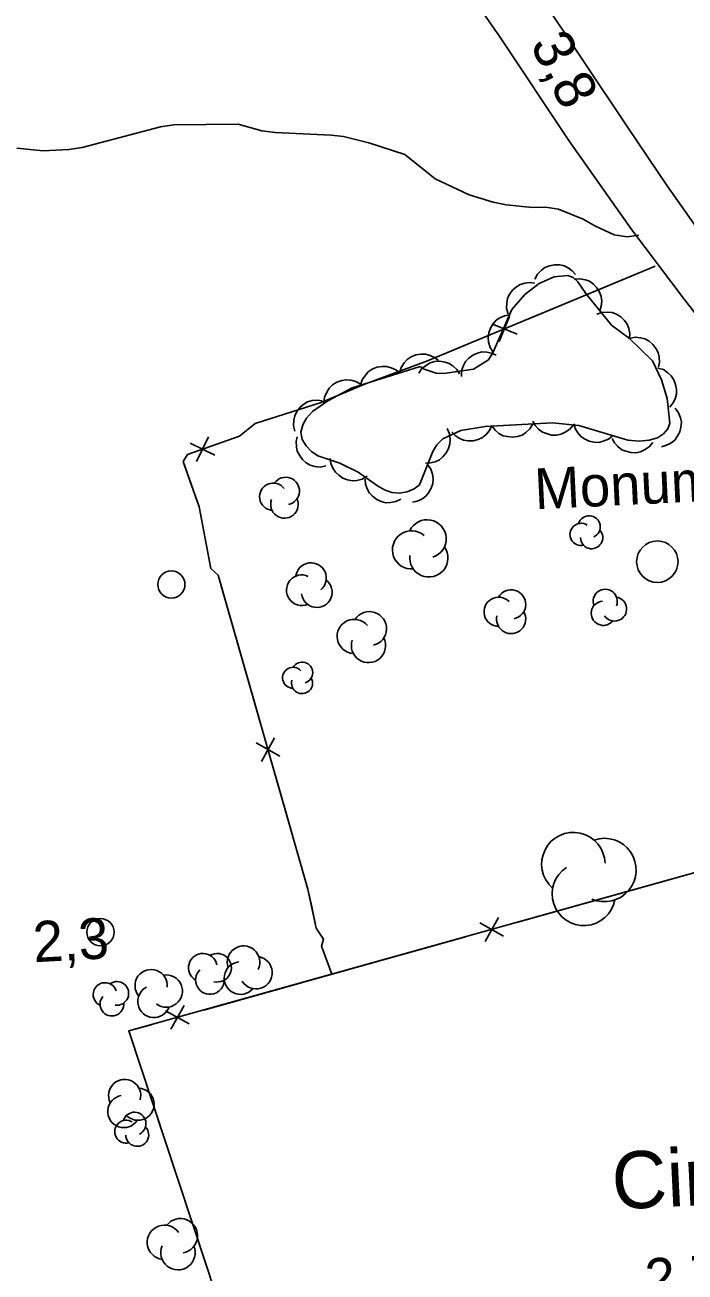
# Model space of a CAD drawing. Extents: x 336540 to 340074, y 5572036 to 5573747.
# Drawn here: x 338737.5 to 338786, y 5572665.2 to 5572757 of the extents above; entities that cross this region are included whole.
import ezdxf

# ---------------------------------------------------------------- set-up
doc = ezdxf.new("R2010")
doc.units = 0
for name, color, linetype in [('Niveau 19', 7, 'Continuous'), ('Niveau 2', 7, 'Continuous'), ('Niveau 3', 7, 'Continuous'), ('Niveau 36', 7, 'Continuous'), ('Niveau 37', 7, 'Continuous'), ('Niveau 39', 7, 'Continuous'), ('Niveau 44', 7, 'Continuous'), ('Niveau 52', 7, 'Continuous')]:
    doc.layers.add(name, color=color, linetype=linetype)

msp = doc.modelspace()

# ---------------------------------------------------------------- linework, layer by layer
at = {"layer": 'Niveau 19'}
for points in [[(338761.86, 5572785.46), (338761.9, 5572782.75), (338762.24, 5572781.36), (338762.79, 5572780.05), (338764.87, 5572775.67), (338766.99, 5572771.79), (338771.96, 5572764.16), (338781.79, 5572749.4), (338784.69, 5572745.11), (338788.91, 5572739.12), (338791.08, 5572736.37), (338792.93, 5572734.18), (338800.63, 5572725.44), (338805.23, 5572720.4), (338808.51, 5572717.04), (338811.82, 5572713.94), (338814.6, 5572711.48), (338819.02, 5572707.92), (338821.91, 5572705.38), (338823.05, 5572703.96), (338824.6, 5572701.46)], [(338820.48, 5572699.74), (338818.9, 5572702.36), (338817.79, 5572703.63), (338814.7, 5572706.35), (338805.82, 5572713.83), (338804.05, 5572715.41), (338802.66, 5572716.75), (338800.15, 5572719.38), (338796.67, 5572723.34), (338790.83, 5572730.51), (338785.94, 5572736.78), (338782.09, 5572741.88), (338777.52, 5572748.38), (338772.39, 5572756.07), (338767.33, 5572763.37), (338762.53, 5572770.06), (338759.73, 5572773.65), (338757.46, 5572776.41), (338756.47, 5572777.3), (338754.58, 5572778.35), (338753.9, 5572778.53), (338752.98, 5572778.62)]]:
    msp.add_lwpolyline(points, dxfattribs=at)
at = {"layer": 'Niveau 2'}
msp.add_lwpolyline([(338782.61, 5572741.49), (338781.75, 5572741.37), (338780.79, 5572741.51), (338779.37, 5572742.16), (338778.52, 5572742.65), (338776.7, 5572743.4), (338775.74, 5572743.54), (338774.78, 5572743.52), (338772.86, 5572743.71), (338771.9, 5572743.91), (338770.14, 5572744.44), (338767.64, 5572745.62), (338765.41, 5572747.43), (338762.75, 5572748.28), (338760.88, 5572748.74), (338759.98, 5572748.84), (338755.86, 5572749.03), (338754.89, 5572749.17), (338753.14, 5572749.64), (338748.4, 5572749.6), (338747.44, 5572749.46), (338741.66, 5572747.93), (338740.7, 5572747.79), (338738.79, 5572747.7), (338736.86, 5572747.88)], dxfattribs=at)
at = {"layer": 'Niveau 36'}
for centre in [(338748.229, 5572715.781), (338743.019, 5572690.191)]:
    msp.add_circle(centre, 1, dxfattribs=at)
at = {"layer": 'Niveau 37'}
for p, q in [((338773.11, 5572735.51), (338772.35, 5572733.66)), ((338771.81, 5572734.97), (338773.66, 5572734.21)), ((338749.61, 5572726.17), (338751.42, 5572725.3)), ((338750.95, 5572726.64), (338750.08, 5572724.83)), ((338754.46, 5572704.12), (338756.21, 5572703.14)), ((338754.85, 5572702.75), (338755.82, 5572704.5)), ((338771.3, 5572689.52), (338772.28, 5572691.27)), ((338772.66, 5572689.91), (338770.92, 5572690.89)), ((338749.55, 5572683.44), (338747.81, 5572684.42)), ((338748.19, 5572683.06), (338749.17, 5572684.8))]:
    msp.add_line(p, q, dxfattribs=at)
for points in [[(338783.81, 5572739.2), (338767.07, 5572732.23), (338762.39, 5572730.5), (338759.24, 5572729.17), (338754.39, 5572727.62), (338753.25, 5572726.7), (338749.42, 5572725.35), (338749.1, 5572724.84), (338750.27, 5572721.49), (338751.14, 5572716.95), (338751.67, 5572716.47), (338758.26, 5572693.37), (338758.89, 5572690.5), (338759.42, 5572689.68), (338759.28, 5572689.17), (338760.02, 5572687.1)], [(338783.81, 5572739.2), (338774.58, 5572735.36)], [(338770.89, 5572733.82), (338767.07, 5572732.23), (338762.39, 5572730.5), (338761.58, 5572730.16)], [(338761.58, 5572730.16), (338759.24, 5572729.17), (338754.39, 5572727.62), (338753.25, 5572726.7), (338752.4, 5572726.4)], [(338749.18, 5572724.61), (338750.27, 5572721.49), (338751.14, 5572716.95), (338751.67, 5572716.47), (338752.04, 5572715.17)], [(338752.04, 5572715.17), (338754.78, 5572705.55)], [(338817.1, 5572702.98), (338830.61, 5572653.07), (338761.62, 5572632.89), (338745.1, 5572682.93), (338816.99, 5572703.04)], [(338755.88, 5572701.71), (338758.26, 5572693.37), (338758.55, 5572692.07)], [(338783.35, 5572693.63), (338792.98, 5572696.32)], [(338773.72, 5572690.94), (338783.35, 5572693.63)], [(338758.55, 5572692.07), (338758.89, 5572690.5), (338759.42, 5572689.68), (338759.28, 5572689.17), (338760.02, 5572687.1)], [(338760.24, 5572687.16), (338769.87, 5572689.86)], [(338750.61, 5572684.47), (338760.24, 5572687.16)], [(338747.7, 5572675.06), (338745.1, 5572682.93), (338746.75, 5572683.39)], [(338750.83, 5572665.57), (338747.7, 5572675.06)]]:
    msp.add_lwpolyline(points, dxfattribs=at)
at = {"layer": 'Niveau 39'}
msp.add_circle((338783.972, 5572717.456), 1.525, dxfattribs=at)
at = {"layer": 'Niveau 44'}
for points in [[(338774.97, 5572738.25), (338775.17, 5572738.62), (338775.45, 5572738.91), (338775.71, 5572739.11), (338776.04, 5572739.24), (338776.4, 5572739.31), (338776.79, 5572739.29), (338777.11, 5572739.24), (338777.42, 5572739.08), (338777.72, 5572738.86), (338777.95, 5572738.58)], [(338766.54, 5572731.83), (338766.83, 5572731.63), (338767.71, 5572731.32), (338768.28, 5572731.31), (338770.44, 5572731.63), (338771.56, 5572732.32), (338771.87, 5572732.83), (338773.27, 5572736.01), (338774.23, 5572737.12), (338775.29, 5572737.93), (338776.39, 5572738.41), (338777.38, 5572738.52), (338777.77, 5572738.36), (338778.12, 5572738.05), (338778.72, 5572737.19), (338780.59, 5572734.87), (338781.93, 5572733.89), (338783.61, 5572732.23), (338784.28, 5572730.85), (338784.7, 5572729.47), (338784.9, 5572727.66), (338784.75, 5572727.23), (338784.42, 5572726.86), (338783.98, 5572726.58), (338783.38, 5572726.4), (338782.63, 5572726.33), (338781.79, 5572726.41), (338778.19, 5572727.49), (338776.27, 5572727.67), (338771.3, 5572727.4), (338769.51, 5572727.12), (338768.19, 5572726.49), (338767.76, 5572726.05), (338767.46, 5572725.57), (338766.48, 5572723.12), (338766.08, 5572722.81), (338765.57, 5572722.59), (338765.02, 5572722.5), (338764.45, 5572722.55), (338763.9, 5572722.74), (338763.38, 5572723.03), (338761.98, 5572724.05), (338760.61, 5572724.71), (338759.01, 5572725.24), (338758.54, 5572725.57), (338758.14, 5572725.98), (338757.85, 5572726.46), (338757.76, 5572727), (338757.89, 5572727.53), (338758.18, 5572728.02), (338758.61, 5572728.5), (338759.73, 5572729.3), (338761.52, 5572730.24), (338766.54, 5572731.83)], [(338777.87, 5572738.25), (338778.28, 5572738.28), (338778.68, 5572738.2), (338778.99, 5572738.09), (338779.27, 5572737.88), (338779.53, 5572737.61), (338779.72, 5572737.28), (338779.85, 5572736.98), (338779.88, 5572736.63), (338779.85, 5572736.26), (338779.75, 5572735.91)], [(338772.99, 5572735.69), (338772.88, 5572736.09), (338772.9, 5572736.5), (338772.95, 5572736.82), (338773.1, 5572737.14), (338773.32, 5572737.44), (338773.62, 5572737.68), (338773.89, 5572737.86), (338774.23, 5572737.96), (338774.6, 5572738), (338774.95, 5572737.96)], [(338771.89, 5572732.87), (338771.67, 5572733.23), (338771.56, 5572733.62), (338771.52, 5572733.95), (338771.57, 5572734.3), (338771.69, 5572734.65), (338771.9, 5572734.97), (338772.11, 5572735.22), (338772.4, 5572735.41), (338772.74, 5572735.56), (338773.1, 5572735.62)], [(338779.51, 5572735.66), (338779.9, 5572735.8), (338780.31, 5572735.82), (338780.64, 5572735.8), (338780.96, 5572735.67), (338781.28, 5572735.48), (338781.55, 5572735.2), (338781.75, 5572734.94), (338781.87, 5572734.61), (338781.94, 5572734.25), (338781.93, 5572733.89)], [(338781.93, 5572733.89), (338782.34, 5572733.97), (338782.74, 5572733.93), (338783.06, 5572733.86), (338783.37, 5572733.68), (338783.65, 5572733.45), (338783.88, 5572733.13), (338784.04, 5572732.85), (338784.11, 5572732.51), (338784.13, 5572732.14), (338784.06, 5572731.78)], [(338765.01, 5572731.35), (338765.13, 5572731.75), (338765.36, 5572732.09), (338765.57, 5572732.34), (338765.87, 5572732.52), (338766.21, 5572732.67), (338766.59, 5572732.72), (338766.92, 5572732.73), (338767.26, 5572732.63), (338767.59, 5572732.48), (338767.87, 5572732.25)], [(338769.56, 5572731.09), (338769.57, 5572731.5), (338769.71, 5572731.89), (338769.86, 5572732.18), (338770.1, 5572732.44), (338770.4, 5572732.66), (338770.75, 5572732.8), (338771.07, 5572732.89), (338771.42, 5572732.88), (338771.78, 5572732.81), (338772.11, 5572732.66)], [(338762.15, 5572730.44), (338762.27, 5572730.84), (338762.5, 5572731.18), (338762.71, 5572731.43), (338763.01, 5572731.62), (338763.35, 5572731.76), (338763.73, 5572731.81), (338764.06, 5572731.82), (338764.4, 5572731.73), (338764.73, 5572731.57), (338765.01, 5572731.35)], [(338766.42, 5572731.34), (338766.66, 5572731.68), (338766.99, 5572731.93), (338767.27, 5572732.1), (338767.61, 5572732.19), (338767.98, 5572732.21), (338768.36, 5572732.14), (338768.67, 5572732.05), (338768.96, 5572731.85), (338769.23, 5572731.59), (338769.42, 5572731.29)], [(338784.02, 5572731.71), (338784.42, 5572731.59), (338784.75, 5572731.36), (338785, 5572731.14), (338785.19, 5572730.84), (338785.32, 5572730.5), (338785.37, 5572730.12), (338785.38, 5572729.79), (338785.28, 5572729.45), (338785.12, 5572729.12), (338784.89, 5572728.84)], [(338759.45, 5572729.15), (338759.5, 5572729.57), (338759.66, 5572729.94), (338759.83, 5572730.23), (338760.09, 5572730.46), (338760.4, 5572730.66), (338760.76, 5572730.78), (338761.08, 5572730.85), (338761.43, 5572730.82), (338761.79, 5572730.72), (338762.11, 5572730.55)], [(338757.32, 5572727.06), (338757.22, 5572727.46), (338757.24, 5572727.87), (338757.3, 5572728.19), (338757.46, 5572728.51), (338757.68, 5572728.8), (338757.98, 5572729.04), (338758.25, 5572729.22), (338758.59, 5572729.31), (338758.96, 5572729.34), (338759.32, 5572729.29)], [(338785.28, 5572728.76), (338785.53, 5572728.42), (338785.67, 5572728.04), (338785.74, 5572727.72), (338785.71, 5572727.36), (338785.62, 5572727.01), (338785.44, 5572726.67), (338785.25, 5572726.4), (338784.97, 5572726.19), (338784.64, 5572726.02), (338784.29, 5572725.92)], [(338768.51, 5572727.25), (338768.68, 5572726.86), (338768.73, 5572726.46), (338768.72, 5572726.13), (338768.62, 5572725.79), (338768.45, 5572725.47), (338768.2, 5572725.18), (338767.96, 5572724.96), (338767.64, 5572724.81), (338767.28, 5572724.72), (338766.92, 5572724.7)], [(338771.81, 5572727.48), (338771.64, 5572727.1), (338771.36, 5572726.8), (338771.11, 5572726.59), (338770.79, 5572726.45), (338770.43, 5572726.36), (338770.05, 5572726.36), (338769.72, 5572726.4), (338769.4, 5572726.55), (338769.1, 5572726.75), (338768.85, 5572727.02)], [(338774.82, 5572727.59), (338774.6, 5572727.23), (338774.3, 5572726.96), (338774.03, 5572726.77), (338773.69, 5572726.66), (338773.33, 5572726.61), (338772.95, 5572726.66), (338772.63, 5572726.73), (338772.32, 5572726.9), (338772.04, 5572727.14), (338771.82, 5572727.43)], [(338777.81, 5572727.53), (338777.54, 5572727.2), (338777.2, 5572726.98), (338776.91, 5572726.83), (338776.56, 5572726.78), (338776.19, 5572726.78), (338775.82, 5572726.88), (338775.52, 5572726.99), (338775.24, 5572727.21), (338774.99, 5572727.49), (338774.82, 5572727.81)], [(338780.7, 5572726.74), (338780.37, 5572726.47), (338780, 5572726.32), (338779.68, 5572726.24), (338779.32, 5572726.25), (338778.96, 5572726.32), (338778.62, 5572726.49), (338778.34, 5572726.67), (338778.12, 5572726.94), (338777.93, 5572727.26), (338777.82, 5572727.6)], [(338759.58, 5572724.5), (338759.17, 5572724.42), (338758.77, 5572724.47), (338758.45, 5572724.55), (338758.15, 5572724.73), (338757.87, 5572724.98), (338757.65, 5572725.29), (338757.49, 5572725.58), (338757.43, 5572725.92), (338757.42, 5572726.29), (338757.49, 5572726.65)], [(338783.64, 5572726.23), (338783.37, 5572725.91), (338783.03, 5572725.69), (338782.74, 5572725.54), (338782.39, 5572725.48), (338782.02, 5572725.49), (338781.65, 5572725.59), (338781.35, 5572725.7), (338781.07, 5572725.93), (338780.82, 5572726.2), (338780.65, 5572726.52)], [(338762.63, 5572723.74), (338762.26, 5572723.53), (338761.87, 5572723.44), (338761.54, 5572723.4), (338761.19, 5572723.47), (338760.85, 5572723.6), (338760.54, 5572723.82), (338760.29, 5572724.04), (338760.11, 5572724.34), (338759.97, 5572724.69), (338759.92, 5572725.04)], [(338767.08, 5572724.62), (338767.31, 5572724.27), (338767.43, 5572723.89), (338767.49, 5572723.56), (338767.45, 5572723.21), (338767.34, 5572722.86), (338767.14, 5572722.53), (338766.94, 5572722.27), (338766.65, 5572722.07), (338766.32, 5572721.91), (338765.97, 5572721.83)], [(338765.11, 5572722.06), (338764.74, 5572721.88), (338764.34, 5572721.81), (338764.01, 5572721.79), (338763.67, 5572721.88), (338763.33, 5572722.03), (338763.03, 5572722.27), (338762.8, 5572722.5), (338762.64, 5572722.81), (338762.52, 5572723.17), (338762.49, 5572723.52)]]:
    msp.add_lwpolyline(points, dxfattribs=at)
for centre, radius, start, end in [((338756.64, 5572722.665), 1.009, 281.77413, 144.45849), ((338755.725, 5572722.241), 1.009, 37.10644, 264.56353), ((338756.547, 5572721.666), 1.009, 158.95264, 24.64123), ((338778.956, 5572720.022), 0.816, 295.23599, 162.69308), ((338765.897, 5572718.324), 1.408, 49.44441, 275.133), ((338767.037, 5572719.137), 1.408, 287.59821, 155.05529), ((338778.364, 5572719.467), 0.816, 57.08218, 282.77078), ((338779.139, 5572719.227), 0.816, 179.90368, 42.58804), ((338767.168, 5572717.736), 1.408, 172.2659, 34.95026), ((338758.503, 5572716.253), 1.127, 309.48192, 172.16628), ((338757.818, 5572715.359), 1.127, 64.81423, 292.27131), ((338758.93, 5572715.217), 1.127, 186.66042, 52.34901), ((338773.218, 5572714.311), 1.073, 282.26917, 149.72626), ((338780.14, 5572714.538), 0.89, 337.80698, 200.49134), ((338772.295, 5572713.774), 1.073, 44.11537, 269.80396), ((338779.999, 5572713.66), 0.89, 93.13929, 320.59637), ((338780.825, 5572713.978), 0.89, 214.98548, 80.67407), ((338762.796, 5572712.53), 1.256, 283.92859, 146.61295), ((338773.218, 5572713.238), 1.073, 166.93686, 29.62123), ((338761.677, 5572711.959), 1.256, 39.2609, 266.71798), ((338762.727, 5572711.282), 1.256, 161.10709, 26.79568), ((338757.18, 5572708.915), 0.773, 41.43677, 268.89386), ((338757.855, 5572709.292), 0.773, 286.10446, 148.78882), ((338757.841, 5572708.523), 0.773, 163.28296, 28.97156), ((338777.794, 5572695.204), 2.332, 1.53918, 228.99626), ((338780.085, 5572694.77), 2.332, 246.20687, 108.89123), ((338778.566, 5572693.017), 2.332, 123.38538, 349.07397), ((338750.543, 5572687.582), 1.051, 11.98431, 239.44139), ((338751.594, 5572687.577), 1.051, 256.652, 119.33636), ((338753.538, 5572687.989), 1.199, 333.73557, 199.42416), ((338753.319, 5572686.816), 1.199, 96.55707, 319.24143), ((338754.449, 5572687.219), 1.199, 211.88938, 79.34646), ((338746.743, 5572686.26), 1.188, 354.11464, 219.80324), ((338747.855, 5572685.859), 1.188, 232.26845, 99.72553), ((338751.064, 5572686.675), 1.051, 133.8305, 359.51909), ((338743.351, 5572685.609), 0.872, 17.77456, 245.23164), ((338744.219, 5572685.693), 0.872, 262.44225, 125.12661), ((338746.945, 5572685.095), 1.188, 116.93614, 339.6205), ((338743.857, 5572684.904), 0.872, 139.62076, 5.30935), ((338744.796, 5572678.18), 1.184, 343.89766, 206.58202), ((338745.781, 5572677.535), 1.184, 221.07616, 86.76476), ((338744.733, 5572676.998), 1.184, 99.22997, 326.68705), ((338745.516, 5572676.104), 0.846, 296.21929, 163.67637), ((338744.912, 5572675.518), 0.846, 58.06548, 283.75408), ((338745.72, 5572675.283), 0.846, 180.88698, 43.57134), ((338747.717, 5572667.378), 1.267, 34.59757, 262.05465), ((338748.888, 5572667.859), 1.267, 279.26526, 141.94962), ((338748.716, 5572666.611), 1.267, 156.44376, 22.13235)]:
    msp.add_arc(centre, radius, start, end, dxfattribs=at)

# ---------------------------------------------------------------- texts
at = {"layer": 'Niveau 3'}
for s, height, rotation, p in [('3,8    ', 2.9999, 296.41006, (338774.58, 5572755.54)), ('2,3    ', 3, 3.11821, (338738.13, 5572687.98)), ('2,7    ', 3, 3.11821, (338783.13, 5572663.17))]:
    msp.add_text(s, height=height, rotation=rotation, dxfattribs=at).set_placement(p)
at = {"layer": 'Niveau 39'}
msp.add_text('Monument', height=3, rotation=2.77808, dxfattribs=at).set_placement((338775, 5572721.31))
at = {"layer": 'Niveau 52'}
msp.add_text('Cimetière', height=4.2, rotation=2.78375, dxfattribs=at).set_placement((338780.72, 5572669.79))

doc.saveas('drawing.dxf')
